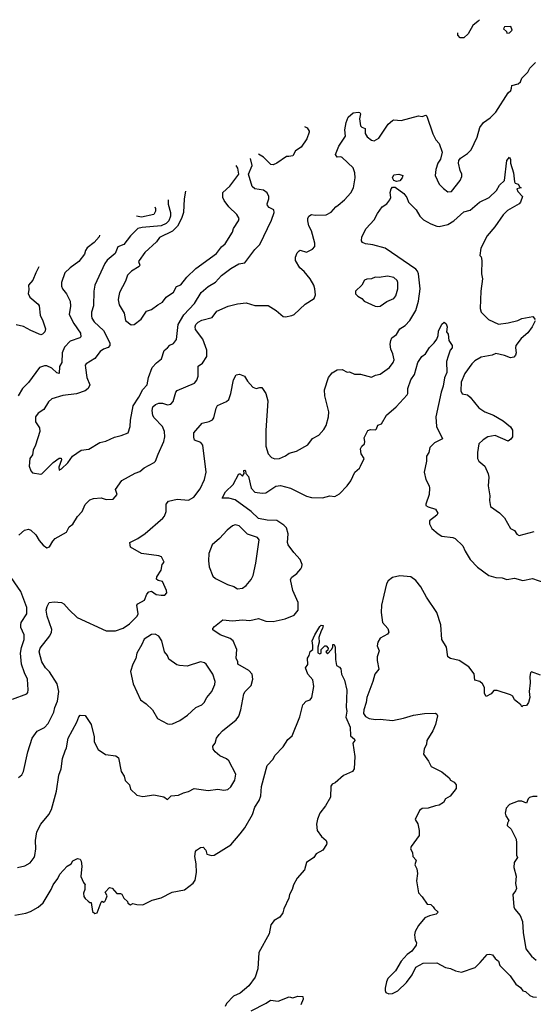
# Model space of a CAD drawing. Extents: x 1678759 to 1859541, y 384609 to 522867.
# Tile 286 of 466: x 1737404 to 1741579, y 512183 to 520180. Entities that reach past the tile are written whole.
import ezdxf

# ---------------------------------------------------------------- set-up
doc = ezdxf.new("R2010")
doc.units = 0

msp = doc.modelspace()

# ---------------------------------------------------------------- linework, layer by layer
at = {"layer": '0CON20XD'}
for points in [[(1741140.5, 520179.6), (1741131.9, 520168.1), (1741087.6, 520132.4), (1741050.8, 520065), (1741015, 520031.2), (1740985, 520033.3), (1740966.2, 520055), (1740965.8, 520073)], [(1741365, 520070), (1741385, 520072.5), (1741408, 520095), (1741397.5, 520125), (1741345, 520122.5), (1741337.5, 520105), (1741362.5, 520082.5), (1741365, 520070)], [(1737397.7, 515992.3), (1737443.3, 516035), (1737475, 516042), (1737495, 516033.8), (1737535, 515996.7), (1737561.2, 515951.2), (1737595, 515912.5), (1737625, 515890), (1737645, 515900), (1737672.5, 515945), (1737692.5, 515965), (1737785, 516017.5), (1737805, 516060), (1737835, 516083.8), (1737874.5, 516145.5), (1737912, 516185), (1737936.4, 516243.6), (1737975, 516280), (1738005, 516292), (1738065, 516296.7), (1738107, 516283), (1738163.6, 516286.4), (1738196.2, 516325), (1738183.8, 516365), (1738235, 516438), (1738342.6, 516497.4), (1738379.3, 516510.7), (1738415, 516539.2), (1738496.7, 516583.3), (1738507.5, 516595), (1738528.5, 516651.5), (1738576.4, 516753.6), (1738582.8, 516792.8), (1738580.4, 516835), (1738565.4, 516875), (1738496.7, 516945), (1738485.5, 516965), (1738481.1, 517005), (1738487.5, 517035), (1738508.8, 517055), (1738535, 517064.4), (1738565, 517066.5), (1738605, 517050.6), (1738632.8, 517057.2), (1738651.7, 517078.3), (1738674.4, 517155), (1738685, 517167.5), (1738825, 517228), (1738845, 517253.3), (1738855.7, 517285), (1738854.4, 517365.6), (1738891.1, 517388.9), (1738925.5, 517445), (1738925.5, 517495), (1738893.8, 517585), (1738832.5, 517665), (1738830.5, 517685), (1738836.9, 517705), (1738855, 517724.3), (1738885, 517740.6), (1738969.7, 517760.3), (1739007.3, 517812.7), (1739097.7, 517852.3), (1739175, 517872), (1739245, 517879.2), (1739315, 517858.8), (1739425, 517858), (1739489.1, 517819.1), (1739545, 517770), (1739565, 517766.2), (1739615, 517776.2), (1739635, 517786.2), (1739725, 517870), (1739797.5, 517915), (1739808.8, 517945), (1739804.4, 517995), (1739794.4, 518025), (1739766.2, 518076.2), (1739715.8, 518135), (1739681.2, 518165), (1739646.7, 518225), (1739645, 518250), (1739660, 518285), (1739675, 518302.5), (1739685, 518306.7), (1739735, 518292), (1739784.4, 518315.6), (1739802.4, 518337.6), (1739802.2, 518365), (1739775.6, 518465), (1739755.7, 518505), (1739745.7, 518545), (1739745.7, 518565), (1739754.2, 518585), (1739775, 518597.5), (1739805, 518591.4), (1739895, 518596.2), (1739935, 518616), (1739975, 518661.2), (1739992.5, 518672.5), (1740044.5, 518715.5), (1740095, 518773.3), (1740117.1, 518815), (1740132, 518895), (1740128.8, 518935), (1740115.6, 518975.6), (1740025, 519060), (1740015, 519065.8), (1739985, 519062), (1739972, 519085), (1739998.7, 519151.3), (1740052, 519235), (1740047.5, 519285), (1740057.5, 519345), (1740075, 519386.7), (1740115, 519423.8), (1740155, 519428.8), (1740170, 519425), (1740173.8, 519415), (1740165.6, 519375), (1740175, 519318.8), (1740185, 519307.5), (1740213.3, 519295), (1740211.2, 519255), (1740228, 519228), (1740265, 519200), (1740285, 519197.1), (1740323.6, 519216.4), (1740399.5, 519330.5), (1740435, 519361.2), (1740445, 519366), (1740505, 519361.4), (1740645, 519400), (1740675, 519394), (1740705, 519403.3), (1740713.3, 519395), (1740761.4, 519251.4), (1740786.7, 519205), (1740813.6, 519173.6), (1740837.5, 519105), (1740823.9, 519046.1), (1740803.8, 519015), (1740785.7, 518964.3), (1740780, 518915), (1740814.2, 518845), (1740849.1, 518809.1), (1740885, 518782.9), (1740915, 518783.1), (1740985, 518873.3), (1740997.5, 518905), (1740999.2, 518925), (1740985.8, 518955), (1740972, 519015), (1740973.3, 519035), (1740986.1, 519053.9), (1741045, 519094), (1741075, 519123.8), (1741124, 519225), (1741144.4, 519305), (1741175, 519345.6), (1741228.3, 519381.7), (1741275, 519428.6), (1741374.6, 519585.4), (1741396, 519605), (1741403, 519623), (1741403.3, 519645), (1741455, 519659.4), (1741475.6, 519674.4), (1741486, 519705), (1741535, 519753.8), (1741552, 519785), (1741597.4, 519832.6)], [(1739720.4, 519312.8), (1739740.9, 519300.9), (1739756.2, 519275), (1739758, 519265), (1739737.8, 519212.2), (1739691.2, 519145), (1739646.1, 519113.9), (1739623.3, 519075), (1739590.7, 519069.3), (1739571.7, 519068.3), (1739495, 519014), (1739465, 519002), (1739445, 519002.9), (1739385, 519063.1), (1739346.3, 519086.7)], [(1738611.2, 518717.6), (1738611.3, 518681.3), (1738631.1, 518615), (1738628.7, 518585), (1738615.6, 518545), (1738595.8, 518524.2), (1738555, 518504.2), (1738398.4, 518491.6), (1738365, 518482.9), (1738306.1, 518423.9), (1738251.9, 518355), (1738201.4, 518335), (1738179.2, 518280.8), (1738115, 518226.9), (1738095, 518199.2), (1738015.5, 518025), (1738005.4, 517975), (1738004.6, 517855), (1737987.9, 517805), (1737986.5, 517775), (1737990.6, 517755), (1738008.1, 517725), (1738086, 517656), (1738136.3, 517556.3), (1738137.7, 517535), (1738123.1, 517516.9), (1738085, 517502.9), (1738059.4, 517485), (1738015, 517428.1), (1737944.5, 517385.5), (1737936.8, 517373.2), (1737938.6, 517351.4), (1737948.5, 517275), (1737973.3, 517215), (1737961.8, 517185), (1737935, 517166.5), (1737865, 517141.9), (1737755, 517126.5), (1737665, 517100.6), (1737638.1, 517075), (1737599.5, 517015), (1737554.7, 516985.3), (1737532, 516955), (1737531.2, 516915), (1737564.3, 516865), (1737567.8, 516835), (1737531.9, 516725), (1737512.9, 516685), (1737508.6, 516645), (1737487.1, 516615), (1737480, 516555), (1737495, 516516.7), (1737509.3, 516499.3), (1737575, 516488.8), (1737585, 516492.5), (1737675, 516582.5), (1737725, 516620), (1737740, 516620), (1737743.8, 516605), (1737723.3, 516545), (1737725, 516522.5), (1737745, 516531.2), (1737795, 516581.2), (1737834, 516635), (1737905, 516684.2), (1737965, 516691.9), (1738056.7, 516745), (1738104.5, 516755.5), (1738175, 516790.6), (1738228.2, 516801.8), (1738286.7, 516823.3), (1738301.4, 516875), (1738303.8, 516926.2), (1738326.4, 517045), (1738373.6, 517115), (1738405, 517176), (1738440, 517215), (1738450.9, 517275), (1738481.4, 517355), (1738515, 517392.5), (1738556, 517425), (1738578.2, 517491.8), (1738606.2, 517515), (1738625, 517536.2), (1738655, 517551.2), (1738678.3, 517581.7), (1738691.2, 517705), (1738737, 517783), (1738824.5, 517875), (1738879.6, 517965), (1738935, 518011.6), (1738995, 518048.9), (1739045, 518101.1), (1739119.8, 518160.2), (1739185, 518195.7), (1739235, 518206.2), (1739316.6, 518313.4), (1739356.7, 518355), (1739449.6, 518550.4), (1739473.8, 518615), (1739468.9, 518635), (1739430.8, 518655), (1739419.5, 518669.5), (1739415.5, 518685), (1739429.7, 518725), (1739430.2, 518745), (1739415, 518773.3), (1739385, 518795.7), (1739315.9, 518805.9), (1739294.7, 518824.7), (1739264.3, 518925), (1739293.6, 518995), (1739280.3, 519053.5)], [(1738818.6, 516301.4), (1738870.9, 516369.1), (1738906.7, 516445), (1738920, 516505), (1738894, 516725), (1738875.5, 516745.5), (1738824.4, 516764.4), (1738818.3, 516788.3), (1738820.8, 516825), (1738888.3, 516901.7), (1738945, 516915.6), (1738970.7, 516929.3), (1738981.4, 516945), (1739001.4, 517025), (1739013.2, 517046.8), (1739085, 517079.2), (1739103.6, 517096.4), (1739120.4, 517145), (1739143.3, 517255), (1739163.3, 517295), (1739190.7, 517300.7), (1739232.5, 517285), (1739256.2, 517245), (1739300, 517195), (1739325, 517183.3), (1739355, 517193.3), (1739371.7, 517191.7), (1739404, 517145), (1739421.4, 517085), (1739405.6, 516844.4), (1739405.5, 516715), (1739425, 516654), (1739450, 516625), (1739476.8, 516613.2), (1739515, 516615.6), (1739563.4, 516636.6), (1739595, 516660), (1739655, 516675.8), (1739745, 516728), (1739785, 516778), (1739835, 516806), (1739877.4, 516852.6), (1739894.2, 516885), (1739913.1, 516955), (1739916.9, 516995), (1739884, 517125), (1739882.9, 517175), (1739914.4, 517275), (1739945, 517312), (1739985, 517336.2), (1740025, 517338), (1740065, 517317.5), (1740085, 517320), (1740125, 517300), (1740175, 517300), (1740265, 517277.5), (1740296.1, 517293.9), (1740335, 517301.4), (1740410.8, 517355), (1740439.4, 517395), (1740447, 517417), (1740437, 517467), (1740421.2, 517505), (1740416.2, 517545), (1740420, 517575), (1740430, 517595), (1740467.5, 517622.5), (1740495, 517668), (1740538.8, 517695), (1740575, 517736.7), (1740623, 517817), (1740647.1, 517895), (1740659.4, 517995), (1740644.7, 518114.7), (1740636.9, 518136.9), (1740623.1, 518153.1), (1740375, 518324.5), (1740275, 518350), (1740215, 518358.1), (1740191.1, 518371.1), (1740183.8, 518385), (1740186, 518415), (1740220, 518485), (1740285.6, 518554.4), (1740313.1, 518606.9), (1740350.5, 518659.5), (1740387.5, 518685), (1740413.8, 518716.2), (1740420, 518735), (1740416.7, 518775), (1740424.1, 518805.9), (1740435, 518820), (1740455, 518820), (1740527.7, 518767.7), (1740550, 518735), (1740565, 518696.7), (1740627.5, 518635), (1740655.8, 518585), (1740686, 518555), (1740745, 518521.9), (1740795, 518503.3), (1740815, 518500.9), (1740884.5, 518515.5), (1740932.9, 518545), (1741015, 518619.4), (1741065, 518633.8), (1741141.2, 518698.8), (1741221.2, 518735), (1741278.6, 518791.4), (1741305.5, 518834.5), (1741343.8, 518875), (1741363.3, 519035), (1741385, 519063.3), (1741394.2, 519045), (1741394.2, 519015), (1741419.2, 518935), (1741425, 518862.5), (1741432.7, 518852.7), (1741455, 518843.3), (1741468.3, 518818.3), (1741480, 518815), (1741444, 518806), (1741454.3, 518784.3), (1741492.5, 518745), (1741475, 518697.5), (1741465, 518684), (1741369.1, 518630.9), (1741332.9, 518595), (1741265, 518497.5), (1741204.3, 518425), (1741153.8, 518325), (1741143.3, 518265), (1741153.9, 518253.9), (1741160, 518225), (1741158.6, 518115), (1741166.7, 518075), (1741152.7, 517975), (1741147.3, 517835), (1741155, 517804.2), (1741215, 517745.6), (1741295, 517707.5), (1741375, 517717.7), (1741453.3, 517736.7), (1741485, 517754), (1741575, 517768.8), (1741593.8, 517745)], [(1738751.3, 518787.9), (1738741.5, 518725), (1738735.9, 518615), (1738719.7, 518565), (1738686, 518504), (1738645, 518462.8), (1738540, 518410), (1738515.6, 518375), (1738421.3, 518288.7), (1738374.2, 518225), (1738370.8, 518215), (1738381.1, 518185), (1738375.6, 518175), (1738312.4, 518137.6), (1738279.4, 518105), (1738263.6, 518056.4), (1738215, 517963.3), (1738206.6, 517923.4), (1738204.5, 517905), (1738213.7, 517863.7), (1738254.2, 517795), (1738265, 517736.2), (1738310.5, 517700.5), (1738335, 517703.8), (1738391.7, 517748.3), (1738435, 517811.4), (1738476.7, 517825), (1738526.7, 517865), (1738565, 517885.8), (1738595, 517927.5), (1738655, 517968), (1738677.5, 518012.5), (1738715, 518025.6), (1738762.2, 518087.8), (1738835, 518158.5), (1739005, 518281.4), (1739045, 518335.8), (1739075, 518359.2), (1739134, 518455), (1739141.9, 518485), (1739183.4, 518545), (1739188.8, 518565), (1739167.8, 518597.8), (1739105, 518660), (1739065, 518710), (1739055.8, 518735), (1739054.4, 518775), (1739113.4, 518826.6), (1739186.2, 518926.2), (1739177.3, 518975), (1739164.2, 518995.2)], [(1740466.1, 518866.1), (1740445, 518873.8), (1740435.8, 518895), (1740445, 518918.8), (1740485, 518924.3), (1740517.5, 518915), (1740514.2, 518895), (1740495, 518870), (1740466.1, 518866.1)], [(1738501.9, 518661.2), (1738508.5, 518645), (1738508.6, 518625), (1738493.3, 518596.7), (1738395, 518574.7), (1738353.9, 518584.5)], [(1738053.9, 518428.8), (1738048.9, 518415), (1738008.8, 518371.2), (1737953, 518327), (1737939.4, 518305), (1737931.9, 518275), (1737885, 518217.1), (1737814.3, 518165), (1737771.9, 518125), (1737744, 518045), (1737743.1, 518015), (1737751.4, 517995), (1737784.6, 517954.6), (1737814.5, 517895), (1737817.6, 517852.4), (1737806, 517785), (1737842.8, 517712.8), (1737897.1, 517635), (1737902, 517605), (1737893.3, 517595), (1737815, 517568.9), (1737769.2, 517520.8), (1737750.4, 517475), (1737745.8, 517395), (1737728, 517362), (1737725, 517307.5), (1737705, 517312), (1737665, 517350.5), (1737625, 517367.8), (1737605, 517368.5), (1737565.5, 517354.5), (1737475, 517232), (1737426, 517185), (1737392.5, 517125)], [(1737559.8, 518172.3), (1737534.2, 518124.2), (1737510, 518065), (1737476.2, 518025), (1737478.8, 517985), (1737472, 517955), (1737486.2, 517925), (1737555, 517868.8), (1737563.3, 517855), (1737569.3, 517779.3), (1737593.1, 517735), (1737615, 517670), (1737608, 517645), (1737590, 517625), (1737575, 517621.5), (1737494.7, 517654.7), (1737435, 517687.5), (1737375, 517701.9)], [(1740315, 517849.2), (1740335, 517854.2), (1740388.9, 517891.1), (1740445.5, 517914.5), (1740461.7, 517938.3), (1740477.1, 517995), (1740479.2, 518045), (1740471.7, 518061.7), (1740445, 518086.9), (1740395, 518096.2), (1740325, 518085.6), (1740292.5, 518087.5), (1740265, 518073.8), (1740225, 518071.2), (1740207, 518063), (1740185.9, 518024.1), (1740133.3, 517975), (1740133.6, 517953.6), (1740153.9, 517933.9), (1740185, 517916.7), (1740205, 517893.8), (1740293, 517853), (1740315, 517849.2)], [(1737385, 513294.3), (1737445, 513306.9), (1737488.8, 513331.2), (1737522.9, 513375), (1737527.4, 513392.6), (1737535.6, 513445), (1737532.9, 513515), (1737544.1, 513585), (1737574.8, 513645.2), (1737641.5, 513725), (1737662.7, 513765), (1737702.9, 513915), (1737723.1, 514045), (1737741.9, 514095), (1737750.9, 514179.1), (1737775, 514242.5), (1737784.4, 514265.6), (1737797.1, 514345), (1737868.8, 514475), (1737885, 514517.5), (1737895, 514532.5), (1737935, 514530), (1737985.8, 514455), (1738008.8, 514355), (1738008.8, 514315), (1738041.7, 514251.7), (1738102.3, 514212.3), (1738185, 514200), (1738206.2, 514186.2), (1738230, 514075), (1738253.8, 514035), (1738260.5, 514000.5), (1738296.7, 513965), (1738305, 513930), (1738355, 513881.2), (1738405, 513870.8), (1738495, 513883.3), (1738575, 513867.5), (1738605, 513847.5), (1738634.3, 513875.7), (1738695, 513881.9), (1738735, 513901.4), (1738775, 513910.6), (1738822.5, 513935), (1738935, 513920), (1739015, 513930), (1739063.6, 513923.6), (1739095, 513927.5), (1739120.5, 513949.5), (1739154, 514005), (1739161.7, 514051.7), (1739105, 514160), (1739085, 514176.5), (1739032.2, 514202.2), (1738992.8, 514232.8), (1738976, 514255), (1738975, 514280), (1738992, 514305), (1739004, 514345), (1739025, 514373.8), (1739053.8, 514405), (1739163.3, 514495), (1739185.6, 514524.4), (1739202.5, 514575), (1739226, 514705), (1739236.2, 514725), (1739285, 514771.2), (1739300, 514825), (1739294, 514865), (1739266.2, 514895), (1739177.5, 514945), (1739176.7, 514965), (1739163.8, 514995), (1739168, 515065), (1739140, 515135), (1739115, 515152.9), (1739033.8, 515185), (1738973.8, 515225), (1738973.8, 515235), (1738988.8, 515251.2), (1739054.2, 515305.8), (1739135, 515297.5), (1739215, 515307.1), (1739275, 515300), (1739345, 515315.8), (1739405, 515296.2), (1739465, 515291.2), (1739562.5, 515315), (1739635, 515342.5), (1739668.1, 515385), (1739667.6, 515447.6), (1739624.3, 515544.3), (1739606.1, 515633.9), (1739615, 515651.2), (1739657, 515683), (1739689.9, 515720.1), (1739698.5, 515735), (1739699.6, 515755), (1739685, 515795.8), (1739631.4, 515851.4), (1739585.5, 515915), (1739581.2, 515935), (1739585.5, 516005), (1739572.7, 516052.7), (1739551.8, 516075), (1739495, 516111.6), (1739415, 516114.7), (1739345, 516129.2), (1739285.4, 516185), (1739155, 516279.1), (1739105, 516294.5), (1739050, 516295), (1739078, 516345), (1739138, 516405), (1739185, 516492.5), (1739195, 516492.5), (1739216.1, 516473.9), (1739227.5, 516495), (1739225, 516517.5), (1739235, 516520), (1739240, 516515), (1739242.5, 516495), (1739265, 516469.2), (1739285.7, 516375.7), (1739315, 516343.8), (1739375, 516334.2), (1739405, 516338), (1739485, 516391.2), (1739525, 516397.5), (1739605, 516374.3), (1739735, 516308.8), (1739775, 516298), (1739865, 516296.7), (1739925, 516312), (1739965, 516306.2), (1740005, 516330), (1740065.6, 516394.4), (1740095.8, 516435), (1740128, 516505), (1740165, 516538.8), (1740174, 516555), (1740204.2, 516615), (1740178.9, 516655), (1740174, 516695), (1740184, 516715), (1740205.8, 516735), (1740210.8, 516755), (1740204.2, 516785), (1740225, 516827.5), (1740235, 516842.5), (1740255, 516851.2), (1740295, 516850), (1740304.2, 516855.8), (1740314.4, 516885.6), (1740345, 516898.8), (1740385, 516968.6), (1740464.5, 517035.5), (1740555, 517133.8), (1740560, 517145), (1740558.6, 517185), (1740582.5, 517255), (1740612.5, 517297.5), (1740640, 517395), (1740673.3, 517445), (1740702.9, 517467.1), (1740735, 517518.8), (1740773.3, 517555), (1740794.1, 517585.9), (1740806.2, 517615), (1740809.5, 517650.5), (1740835, 517708), (1740855, 517723.3), (1740869.4, 517709.4), (1740878, 517685), (1740872.5, 517645), (1740887, 517627), (1740892, 517575), (1740920, 517535), (1740918.8, 517515), (1740904, 517495), (1740887, 517447), (1740872.9, 517405), (1740875.6, 517315), (1740857.8, 517272.2), (1740847.4, 517202.6), (1740830, 517155), (1740786.7, 516955), (1740792.2, 516875), (1740840, 516775), (1740775.5, 516744.5), (1740736.9, 516705), (1740728.6, 516665), (1740711.4, 516635), (1740710, 516595), (1740692, 516505), (1740705.8, 516445), (1740732, 516395), (1740735.8, 516375), (1740731.4, 516325), (1740704.4, 516245.6), (1740705.8, 516235), (1740723.6, 516223.6), (1740782.9, 516205), (1740801.7, 516171.7), (1740795.8, 516155), (1740735, 516109.2), (1740734.7, 516085), (1740755, 516047.5), (1740806.2, 516005), (1740835, 515985.8), (1740925, 515975.7), (1740945, 515966), (1741005, 515906), (1741023.9, 515863.9), (1741066.2, 515796.2), (1741124.5, 515734.5), (1741217.5, 515665), (1741275, 515650), (1741325, 515645.8), (1741365, 515633.8), (1741425, 515643.8), (1741495, 515626.2), (1741571.7, 515641.7), (1741665, 515608.8)], [(1741593.8, 517735), (1741570, 517685), (1741533.6, 517636.4), (1741479.5, 517590.5), (1741438, 517535), (1741434.2, 517515), (1741440, 517475), (1741433.8, 517455), (1741420.7, 517439.3), (1741393.6, 517433.6), (1741345, 517453.8), (1741275, 517469.2), (1741244.2, 517455.8), (1741155, 517439.2), (1741105, 517409.2), (1741078.6, 517385), (1741023.4, 517306.6), (1740991.8, 517235), (1740990.8, 517165), (1741000.7, 517140.7), (1741045, 517133.8), (1741066.2, 517115), (1741135, 517027.5), (1741184.5, 516994.5), (1741255, 516966.9), (1741335, 516921.9), (1741393.2, 516873.2), (1741411.2, 516845), (1741408.8, 516791.2), (1741397.7, 516772.3), (1741375, 516757.5), (1741268.3, 516801.7), (1741208.6, 516791.4), (1741171.7, 516768.3), (1741136.1, 516733.9), (1741125.8, 516665), (1741125.9, 516615.9), (1741136.7, 516595), (1741183.8, 516555), (1741212.7, 516492.7), (1741216.9, 516465), (1741212.9, 516395), (1741226.4, 516313.6), (1741224, 516275), (1741232, 516225), (1741305, 516176), (1741344.2, 516135), (1741395, 516048.8), (1741425, 516031.2), (1741445, 516000.8), (1741465, 515991.4), (1741585, 516022.2)], [(1737393.9, 514026.1), (1737421.7, 514048.3), (1737435.8, 514074.2), (1737468.9, 514235), (1737504.4, 514345), (1737545, 514402.5), (1737605, 514431.9), (1737636.4, 514465), (1737680.9, 514555), (1737690, 514595), (1737711.1, 514645), (1737721.5, 514725), (1737707.4, 514787.4), (1737645, 514882.5), (1737613.1, 514915), (1737584.3, 514965), (1737562.5, 515045), (1737569.2, 515075), (1737650, 515175), (1737662.9, 515205), (1737665, 515227.5), (1737627.5, 515335), (1737620, 515385), (1737626.1, 515413.9), (1737644, 515446), (1737685, 515451.2), (1737745, 515446.2), (1737763.3, 515435), (1737805, 515386), (1737870, 515325), (1738107.7, 515217.7), (1738183, 515217), (1738245, 515237.5), (1738296.4, 515273.6), (1738360, 515335), (1738366, 515355), (1738356.7, 515425), (1738365, 515436.7), (1738417.5, 515465), (1738437.5, 515515), (1738455, 515532.5), (1738475, 515537.5), (1738512.5, 515512.5), (1738555, 515506), (1738585, 515506.2), (1738601.2, 515525), (1738598, 515545), (1738565.8, 515615.8), (1738530, 515625), (1738517, 515637), (1738518.8, 515655), (1738555, 515710), (1738563.3, 515755), (1738577.5, 515775), (1738557.3, 515817.3), (1738536.1, 515826.1), (1738393.2, 515843.2), (1738304, 515895), (1738300, 515935), (1738365, 515965.8), (1738425, 516005.8), (1738568.7, 516131.3), (1738581.7, 516148.3), (1738594.3, 516185), (1738596, 516245), (1738615, 516268.8), (1738685, 516286.2), (1738775, 516277.1), (1738818.6, 516301.4)], [(1739175, 515557.5), (1739215, 515562.9), (1739245, 515584), (1739285.4, 515634.6), (1739303, 515667), (1739324.5, 515765.5), (1739350.6, 515955), (1739336.2, 515975), (1739255, 516002.5), (1739188, 516068), (1739155, 516076.9), (1739135, 516070), (1739089.2, 516035), (1739028, 515965), (1738968.1, 515915), (1738942.5, 515845), (1738938.8, 515785), (1738944, 515735), (1738975, 515660), (1738995, 515641.2), (1739093.4, 515593.4), (1739145, 515576.7), (1739175, 515557.5)], [(1737345, 514660.6), (1737462.5, 514705), (1737470, 514715), (1737472.3, 514737.7), (1737466.7, 514825), (1737442.1, 514875), (1737418.5, 514945), (1737411.1, 515035), (1737418.3, 515081.7), (1737440.5, 515145), (1737440, 515185), (1737412.6, 515242.6), (1737412.2, 515265), (1737417.1, 515285), (1737461.2, 515355), (1737460.9, 515405), (1737413.2, 515535), (1737310, 515685)], [(1741636.6, 514856.6), (1741565, 514883.3), (1741556.7, 514875), (1741551.2, 514845), (1741553.8, 514795), (1741546.2, 514725), (1741552, 514675), (1741541.2, 514635), (1741525, 514610), (1741493, 514607), (1741485, 514600), (1741477.5, 514615), (1741451.7, 514638.3), (1741427.5, 514655), (1741412.5, 514685), (1741395, 514696.7), (1741285, 514732.5), (1741259.3, 514730.7), (1741236.1, 514703.9), (1741195, 514682.5), (1741182.7, 514707.3), (1741182, 514755), (1741165, 514786.2), (1741145, 514805.7), (1741102.5, 514815), (1741097.7, 514867.7), (1741055.7, 514925), (1740976.2, 514976.2), (1740905, 514990.8), (1740884.5, 515004.5), (1740873.1, 515085), (1740836.6, 515146.6), (1740826.2, 515265), (1740794.7, 515365), (1740710.9, 515490.9), (1740663.8, 515575), (1740623.8, 515625), (1740583.9, 515653.9), (1740495, 515662.9), (1740435, 515649.2), (1740398.8, 515621.2), (1740385, 515598.8), (1740363.6, 515505), (1740346.2, 515425), (1740342.1, 515365), (1740352, 515285), (1740396.3, 515236.3), (1740405.7, 515205), (1740395, 515190), (1740333, 515157), (1740314.3, 515125), (1740308.9, 515095), (1740325.4, 515055), (1740311.1, 515005), (1740310, 514975), (1740324.4, 514905), (1740290.6, 514865), (1740274.4, 514805), (1740224.6, 514675.4), (1740220.4, 514635), (1740200.4, 514575), (1740200, 514545), (1740215, 514520), (1740245, 514505.6), (1740295, 514496.5), (1740335, 514500), (1740435, 514489.5), (1740525, 514506.4), (1740605, 514532.5), (1740695, 514545.8), (1740785, 514547.5), (1740795, 514540), (1740800, 514525), (1740783.8, 514455), (1740763.3, 514405), (1740713.3, 514325), (1740710, 514295), (1740691.2, 514255), (1740686.7, 514215), (1740728.3, 514158.3), (1740747.5, 514115), (1740835, 514072.5), (1740893.9, 514023.9), (1740905, 514003.3), (1740935, 513986.7), (1740953.3, 513965), (1740952.5, 513935), (1740903.3, 513875), (1740865, 513851.2), (1740848.3, 513821.7), (1740815, 513800), (1740783.6, 513796.4), (1740725, 513776.7), (1740675, 513772.5), (1740653.9, 513756.1), (1740617.5, 513685), (1740639.3, 513649.3), (1740652.5, 513595), (1740652.5, 513555), (1740586.7, 513465), (1740580, 513445), (1740596.4, 513416.4), (1740600, 513385), (1740627.5, 513355), (1740616.2, 513315), (1740633.3, 513285), (1740636.4, 513246.4), (1740630, 513185), (1740645, 513090), (1740676.8, 513056.8), (1740715, 512997.5), (1740745, 512993.3), (1740766.2, 512975), (1740775, 512957.5), (1740802.5, 512935), (1740800, 512925), (1740790, 512915), (1740735, 512902), (1740696.7, 512885), (1740646.4, 512823.6), (1740618.8, 512775), (1740612.3, 512747.7), (1740618.8, 512705), (1740628.8, 512685), (1740627.5, 512665), (1740591.2, 512615), (1740553, 512587), (1740504, 512535), (1740460, 512455), (1740397.4, 512392.6), (1740384.5, 512365), (1740375.6, 512315), (1740374.3, 512295), (1740380.7, 512280.7), (1740405, 512268.6), (1740435, 512270), (1740477.9, 512292.1), (1740548.2, 512361.8), (1740595, 512422), (1740625, 512483.8), (1740685, 512517.5), (1740795, 512520), (1740865, 512481.2), (1740905, 512474.2), (1740945.9, 512455.9), (1740995, 512444.2), (1741106.4, 512483.6), (1741147.4, 512522.6)], [(1737365, 512908), (1737455, 512923.8), (1737492.7, 512937.3), (1737555, 512972), (1737595, 513006.7), (1737660, 513115), (1737675.8, 513155), (1737714.2, 513205), (1737729.7, 513240.3), (1737791.2, 513305), (1737823.3, 513325), (1737835, 513347.5), (1737875, 513366.7), (1737895, 513363.3), (1737903.8, 513345), (1737910, 513305), (1737902.3, 513222.3), (1737923, 513173), (1737937.5, 513155), (1737932.5, 513147.5), (1737933.8, 513115), (1737922.5, 513085), (1737925, 513060), (1737935, 513042.5), (1737960.7, 513020.7), (1737975, 513010), (1737985, 513010), (1737996.7, 512936.7), (1738015, 512920), (1738033, 512927), (1738067, 513013), (1738075, 513020), (1738085, 513013.3), (1738095, 513017.5), (1738105.6, 513034.4), (1738113.8, 513065), (1738100, 513095), (1738135, 513132.5), (1738155, 513127.5), (1738195, 513083.3), (1738223, 513083), (1738235, 513076.7), (1738250, 513045), (1738279.3, 513019.3), (1738282.5, 513005), (1738305, 512990), (1738325, 513002.5), (1738355, 512993.3), (1738405, 512990), (1738482.1, 513027.9), (1738555, 513047.1), (1738644.7, 513095.3), (1738745, 513114), (1738815, 513166.7), (1738829.7, 513190.3), (1738840, 513255), (1738838, 513325), (1738828.8, 513385), (1738833.3, 513425), (1738840, 513435), (1738875, 513456.7), (1738895, 513458.8), (1738916, 513435), (1738924, 513404), (1738963, 513393), (1738984.3, 513395.7), (1739120.3, 513479.7), (1739197, 513567), (1739235, 513616), (1739296.7, 513725), (1739315.6, 513785), (1739352, 513838), (1739363.4, 513876.6), (1739368.3, 513951.7), (1739415, 514123.8), (1739463.3, 514175), (1739477.5, 514205), (1739545, 514273.3), (1739583.8, 514335), (1739618, 514365), (1739682.3, 514517.7), (1739706.7, 514615), (1739733.3, 514645), (1739765, 514656.7), (1739780, 514675), (1739794.5, 514765), (1739787.6, 514817.6), (1739746, 514865), (1739726.7, 514915), (1739746.4, 514943.6), (1739743.3, 514995), (1739757.5, 515015), (1739765, 515047.5), (1739787.5, 515065), (1739786.7, 515096.7), (1739782, 515135), (1739802, 515185), (1739845, 515252.5), (1739855, 515262.5), (1739870, 515260), (1739866.7, 515235), (1739853.8, 515216.2), (1739837, 515163), (1739838.8, 515125), (1739827.5, 515085), (1739826.7, 515036.7), (1739845, 515028.8), (1739855.7, 515034.3), (1739856, 515065), (1739885, 515096), (1739895, 515094), (1739911.2, 515075), (1739910, 515060), (1739893.8, 515045), (1739905, 515030), (1739940, 515065), (1739950, 515085), (1739950, 515105), (1739960, 515105), (1739967.5, 515085), (1739970, 514985), (1739980, 514935), (1740005, 514922.5), (1740015, 514907.5), (1740018.8, 514865), (1740043.3, 514815), (1740063.8, 514735), (1740058.6, 514595), (1740064.2, 514565), (1740056, 514515), (1740090.6, 514435), (1740094.2, 514364.2), (1740125, 514336.2), (1740128, 514325), (1740112.5, 514305), (1740128.8, 514195), (1740124, 514095), (1740110, 514075), (1740035, 514041.2), (1739968.2, 513981.8), (1739945, 513971.4), (1739931.9, 513955), (1739930.6, 513865), (1739890.6, 513795), (1739844.5, 513735), (1739825, 513687.5), (1739816.4, 513646.4), (1739821.2, 513595), (1739857.3, 513547.3), (1739896.2, 513515), (1739901.2, 513495), (1739897.7, 513482.3), (1739867.5, 513435), (1739813.3, 513405), (1739793.9, 513376.1), (1739736.7, 513335), (1739718.8, 513275), (1739660.9, 513209.1), (1739630, 513155), (1739620, 513115), (1739596.7, 513075), (1739591.4, 513045), (1739551.3, 512958.7), (1739544.2, 512925.8), (1739518.3, 512891.7), (1739473.8, 512865), (1739445, 512830), (1739433.3, 512755), (1739347.3, 512605), (1739339.7, 512470.3), (1739318.8, 512405), (1739267.5, 512332.5), (1739196.8, 512273.2), (1739141.2, 512248.8), (1739085, 512189.6), (1739074.5, 512165)], [(1738625, 514458), (1738645, 514462), (1738705, 514488.8), (1738767.4, 514532.6), (1738836.4, 514593.6), (1738884, 514615), (1738904, 514635), (1738925.6, 514674.4), (1738966.2, 514725), (1738990.5, 514779.5), (1738994, 514805), (1738974.2, 514865), (1738918.6, 514945), (1738905, 514956.9), (1738875, 514965.8), (1738765, 514928.8), (1738703.7, 514933.7), (1738681.7, 514941.7), (1738616, 514986), (1738605.8, 515015), (1738580.8, 515045), (1738560.6, 515135), (1738535, 515173.8), (1738505, 515190), (1738474.3, 515185.7), (1738415, 515150), (1738398, 515105), (1738355.7, 515035), (1738347, 514993), (1738324, 514945), (1738306, 514885), (1738326.7, 514785), (1738385.7, 514655.7), (1738433.3, 514625), (1738484.2, 514574.2), (1738525.6, 514505.6), (1738605, 514462), (1738625, 514458)], [(1741610.7, 513870.7), (1741575, 513870), (1741548.3, 513861.7), (1741538, 513852), (1741525, 513816.7), (1741485, 513832), (1741455, 513833.1), (1741385, 513805.6), (1741359.2, 513775), (1741351.2, 513735), (1741356, 513715), (1741380, 513675), (1741368.8, 513655), (1741366.2, 513635), (1741398.8, 513605), (1741438.8, 513525), (1741443.6, 513493.6), (1741443.3, 513395), (1741450, 513375), (1741422.5, 513335), (1741420, 513295), (1741440, 513225), (1741434, 513165), (1741441.9, 513125), (1741435.6, 513105), (1741412, 513075), (1741420, 512975), (1741428.8, 512955), (1741472, 512905), (1741490.6, 512855), (1741495.5, 512765.5), (1741518.6, 512635), (1741563.3, 512575), (1741602.5, 512542.5)], [(1741147.4, 512522.6), (1741202.7, 512587.3), (1741225, 512591.2), (1741246.1, 512586.1), (1741270, 512555), (1741296.7, 512535), (1741307.5, 512497.5), (1741391.2, 512415), (1741437.3, 512347.3), (1741475, 512318.8), (1741495, 512293.3), (1741515, 512286.7), (1741551.2, 512255), (1741575, 512244.2), (1741605, 512242.5)], [(1739285, 512131.2), (1739408.3, 512191.7), (1739443.6, 512216.4), (1739505, 512210), (1739595, 512243.8), (1739625, 512236.7), (1739665, 512250), (1739705, 512247.5), (1739708.8, 512225), (1739690.5, 512179.5)]]:
    msp.add_lwpolyline(points, dxfattribs=at)

doc.saveas('drawing.dxf')
